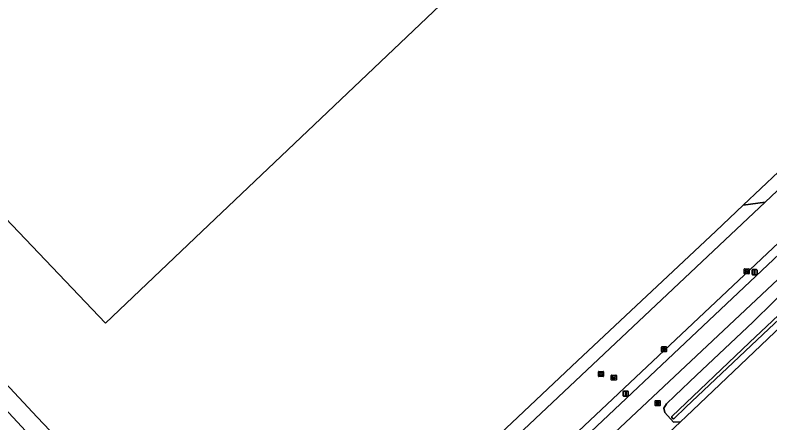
# Model space of a CAD drawing. Extents: x 156141 to 158132, y 385651 to 388333.
# Drawn here: x 156315.4 to 156462.7, y 387475.2 to 387554.9 of the extents above; entities that cross this region are included whole.
import ezdxf

# ---------------------------------------------------------------- set-up
doc = ezdxf.new("R2010")
doc.units = 0
for name, color, linetype in [('IMGEO_Berm_groen', 7, 'Continuous'), ('IMGEO_Brandkraan', 7, 'Continuous'), ('IMGEO_Erf', 7, 'Continuous'), ('IMGEO_Fietspad_gesloten', 7, 'Continuous'), ('IMGEO_Grasland_agrarisch', 7, 'Continuous'), ('IMGEO_Hek', 7, 'Continuous'), ('IMGEO_Kolk', 7, 'Continuous'), ('IMGEO_Lichtmast', 7, 'Continuous'), ('IMGEO_Oever', 7, 'Continuous'), ('IMGEO_Pand', 7, 'Continuous'), ('IMGEO_Pand_vergunning_verleend', 7, 'Continuous'), ('IMGEO_Rijbaan_lokaal_gesloten', 7, 'Continuous'), ('IMGEO_Rijbaan_lokaal_open', 7, 'Continuous'), ('IMGEO_Rioolput', 7, 'Continuous'), ('IMGEO_Waterloop', 7, 'Continuous')]:
    doc.layers.add(name, color=color, linetype=linetype)

msp = doc.modelspace()

# ---------------------------------------------------------------- linework, layer by layer
at = {"layer": 'IMGEO_Berm_groen'}
for points in [[(156576.88, 387614.53), (156552.5, 387593.77), (156552.67, 387593.55), (156494.5, 387538.85), (156379.53, 387430.46)], [(156379.45, 387427.9), (156495.53, 387537.57)], [(156498.22, 387535.19), (156430.27, 387471.32)], [(156461.72, 387518.36), (156457.45, 387517.77), (156452.11, 387512.72), (156425.09, 387487.35), (156391.39, 387455.54), (156391.05, 387455.63)], [(156391.17, 387455.29), (156391.47, 387454.99), (156394.39, 387454.88), (156461.72, 387518.36)], [(156439.58, 387470.08), (156445.19, 387475.47), (156443.84, 387475.4), (156442.18, 387477.25), (156441.98, 387478.14), (156442.48, 387478.98), (156444.12, 387480.55), (156448.34, 387484.54), (156459.35, 387494.91), (156467.54, 387502.98)]]:
    msp.add_lwpolyline(points, dxfattribs=at)
at = {"layer": 'IMGEO_Brandkraan'}
for p, q in [((156440.26, 387478.66), (156440.26, 387479.52)), ((156440.33, 387479.59), (156441.18, 387479.59)), ((156441.18, 387478.59), (156440.33, 387478.59)), ((156440.51, 387479.08), (156440.51, 387479.1)), ((156440.95, 387479.05), (156440.55, 387479.05)), ((156440.56, 387479.13), (156440.96, 387479.13)), ((156440.74, 387479.37), (156440.77, 387479.37)), ((156440.77, 387478.81), (156440.74, 387478.81)), ((156441, 387479.1), (156441, 387479.08)), ((156441.26, 387479.52), (156441.26, 387478.66))]:
    msp.add_line(p, q, dxfattribs=at)
for points in [[(156440.26, 387478.66), (156440.26, 387479.52)], [(156440.33, 387479.59), (156441.18, 387479.59)], [(156441.18, 387478.59), (156440.33, 387478.59)], [(156441.26, 387479.52), (156441.26, 387478.66)]]:
    msp.add_lwpolyline(points, dxfattribs=at)
for centre, radius, start, end in [((156440.33, 387479.52), 0.0765, 91.552, 178.448), ((156440.33, 387479.52), 0.0765, 91.552, 178.448), ((156440.33, 387478.67), 0.0765, 181.552, 268.448), ((156440.33, 387478.67), 0.0765, 181.552, 268.448), ((156440.56, 387479.09), 0.0403, 85.8775, 175.7526), ((156440.55, 387479.08), 0.0366, 178.938, 274.7102), ((156440.96, 387479.09), 0.043, 264.8664, 352.4533), ((156440.96, 387479.1), 0.0386, 1.7309, 96.639), ((156441.18, 387479.52), 0.0765, 1.552, 88.448), ((156441.18, 387479.52), 0.0765, 1.552, 88.448), ((156441.18, 387478.67), 0.0765, 271.552, 358.448), ((156441.18, 387478.67), 0.0765, 271.552, 358.448)]:
    msp.add_arc(centre, radius, start, end, dxfattribs=at)
for centre, major_axis, ratio, start_param, end_param in [((156440.74, 387479.09), (-0.387, 0.002), 0.722429, 4.712389, 7.853982), ((156440.77, 387479.09), (-0.39, 0.002), 0.717154, 1.570796, 4.712389)]:
    msp.add_ellipse(centre, major_axis=major_axis, ratio=ratio, start_param=start_param, end_param=end_param, dxfattribs=at)
at = {"layer": 'IMGEO_Erf'}
for points in [[(156518.91, 387671.61), (156443.43, 387599.81), (156351.83, 387512.64), (156333.02, 387494.74), (156243.16, 387589.15), (156320.69, 387662.95), (156308.11, 387676.17), (156300.79, 387683.87), (156288.2, 387697.12), (156287.35, 387698.01), (156283.54, 387702.02), (156282.9, 387702.69), (156270.18, 387716.06), (156269.51, 387716.77), (156262.1, 387724.57)], [(156310.71, 387485.9), (156319.7, 387476.34), (156328.43, 387467.13), (156339.04, 387455.89), (156351.37, 387442.96), (156356.87, 387437.1), (156362.78, 387430.6), (156362.82, 387430.64), (156364.05, 387431.8), (156367.95, 387435.46), (156370.99, 387438.32), (156374.96, 387442.05), (156375.2, 387442.28), (156377.51, 387448.6), (156386.35, 387456.96), (156386.59, 387456.9), (156391.05, 387455.63), (156391.39, 387455.54), (156425.09, 387487.35), (156452.11, 387512.72), (156457.45, 387517.77), (156467.77, 387527.51)]]:
    msp.add_lwpolyline(points, dxfattribs=at)
at = {"layer": 'IMGEO_Fietspad_gesloten'}
for points in [[(156589.88, 387624.16), (156586.28, 387620.88), (156585.42, 387620.09), (156578.13, 387613.43), (156551.4, 387590.3), (156495.53, 387537.57), (156379.45, 387427.9), (156367.05, 387416.22), (156352.9, 387403.21)], [(156353.34, 387398.72), (156369.3, 387413.78), (156374.59, 387418.77), (156381.61, 387425.4), (156430.27, 387471.32), (156498.22, 387535.19), (156554.38, 387588.32), (156581.44, 387611.6), (156590.67, 387620.14)]]:
    msp.add_lwpolyline(points, dxfattribs=at)
at = {"layer": 'IMGEO_Grasland_agrarisch'}
for points in [[(156463.6, 387492.95), (156455.54, 387485.25), (156446.32, 387476.51), (156445.19, 387475.47), (156439.58, 387470.08), (156436.71, 387467.54), (156430.52, 387461.65), (156398.53, 387431.64), (156427.15, 387402.46), (156411.67, 387387.03), (156406.21, 387381.37), (156481.08, 387316.61)], [(156305.4, 387421.1), (156325.37, 387399.76), (156328.25, 387395.85), (156361.29, 387429.1), (156362.78, 387430.6), (156356.87, 387437.1), (156351.37, 387442.96), (156339.04, 387455.89), (156328.43, 387467.13), (156319.7, 387476.34), (156310.71, 387485.9)]]:
    msp.add_lwpolyline(points, dxfattribs=at)
at = {"layer": 'IMGEO_Hek'}
msp.add_lwpolyline([(156548.87, 387605.74), (156540.59, 387597.21), (156536.23, 387592.72), (156529.86, 387586.07), (156510.63, 387567.97), (156497.46, 387555.49), (156496.88, 387556.09), (156495.09, 387554.36), (156495.65, 387553.79), (156471.14, 387530.7), (156467.77, 387527.51), (156457.45, 387517.77), (156452.11, 387512.72), (156425.09, 387487.35), (156391.39, 387455.54), (156391.05, 387455.63), (156386.59, 387456.9), (156386.35, 387456.96), (156377.51, 387448.6), (156375.2, 387442.28), (156374.96, 387442.05), (156370.99, 387438.32), (156367.95, 387435.46), (156364.05, 387431.8)], dxfattribs=at)
at = {"layer": 'IMGEO_Kolk'}
for p, q in [((156457.64, 387504.4), (156457.64, 387505.25)), ((156457.71, 387505.33), (156458.56, 387505.33)), ((156458.12, 387505.11), (156458.15, 387505.11)), ((156458.64, 387505.25), (156458.64, 387504.4)), ((156458.56, 387504.33), (156457.71, 387504.33)), ((156457.89, 387504.82), (156457.89, 387504.83)), ((156458.33, 387504.78), (156457.93, 387504.78)), ((156457.94, 387504.87), (156458.33, 387504.87)), ((156458.15, 387504.55), (156458.12, 387504.55)), ((156458.38, 387504.83), (156458.38, 387504.82)), ((156441.5, 387489.21), (156441.5, 387490.06)), ((156441.57, 387490.14), (156442.43, 387490.14)), ((156442.43, 387489.13), (156441.57, 387489.13)), ((156441.76, 387489.63), (156441.76, 387489.64)), ((156441.8, 387489.68), (156442.2, 387489.68)), ((156442.2, 387489.59), (156441.8, 387489.59)), ((156441.99, 387489.91), (156442.01, 387489.91)), ((156442.01, 387489.36), (156441.99, 387489.36)), ((156442.24, 387489.64), (156442.24, 387489.63)), ((156442.5, 387490.06), (156442.5, 387489.21))]:
    msp.add_line(p, q, dxfattribs=at)
for points in [[(156457.64, 387504.4), (156457.64, 387505.25)], [(156457.71, 387505.33), (156458.56, 387505.33)], [(156458.64, 387505.25), (156458.64, 387504.4)], [(156458.56, 387504.33), (156457.71, 387504.33)], [(156441.5, 387489.21), (156441.5, 387490.06)], [(156441.57, 387490.14), (156442.43, 387490.14)], [(156442.43, 387489.13), (156441.57, 387489.13)], [(156442.5, 387490.06), (156442.5, 387489.21)]]:
    msp.add_lwpolyline(points, dxfattribs=at)
for centre, radius, start, end in [((156457.71, 387505.25), 0.0765, 91.552, 178.448), ((156457.71, 387505.25), 0.0765, 91.552, 178.448), ((156458.56, 387505.25), 0.0765, 1.552, 88.448), ((156458.56, 387505.25), 0.0765, 1.552, 88.448), ((156457.71, 387504.4), 0.0765, 181.552, 268.448), ((156457.71, 387504.4), 0.0765, 181.552, 268.448), ((156457.93, 387504.83), 0.0403, 85.8775, 175.7526), ((156457.93, 387504.82), 0.0366, 178.938, 274.7102), ((156458.34, 387504.83), 0.0386, 1.7309, 96.639), ((156458.34, 387504.83), 0.043, 264.8664, 352.4533), ((156458.56, 387504.4), 0.0765, 271.552, 358.448), ((156458.56, 387504.4), 0.0765, 271.552, 358.448), ((156441.58, 387490.06), 0.0765, 91.552, 178.448), ((156441.58, 387490.06), 0.0765, 91.552, 178.448), ((156441.58, 387489.21), 0.0765, 181.552, 268.448), ((156441.58, 387489.21), 0.0765, 181.552, 268.448), ((156441.8, 387489.64), 0.0403, 85.8775, 175.7526), ((156441.8, 387489.63), 0.0366, 178.938, 274.7102), ((156442.2, 387489.64), 0.0386, 1.7309, 96.639), ((156442.2, 387489.63), 0.043, 264.8664, 352.4533), ((156442.42, 387490.06), 0.0765, 1.552, 88.448), ((156442.42, 387490.06), 0.0765, 1.552, 88.448), ((156442.42, 387489.21), 0.0765, 271.552, 358.448), ((156442.42, 387489.21), 0.0765, 271.552, 358.448)]:
    msp.add_arc(centre, radius, start, end, dxfattribs=at)
for centre, major_axis, ratio, start_param, end_param in [((156458.12, 387504.83), (-0.387, 0.002), 0.722429, 4.712389, 7.853982), ((156458.15, 387504.83), (-0.39, 0.002), 0.717154, 1.570796, 4.712389), ((156441.99, 387489.63), (-0.387, 0.002), 0.722429, 4.712389, 7.853982), ((156442.01, 387489.63), (-0.39, 0.002), 0.717154, 1.570796, 4.712389)]:
    msp.add_ellipse(centre, major_axis=major_axis, ratio=ratio, start_param=start_param, end_param=end_param, dxfattribs=at)
at = {"layer": 'IMGEO_Lichtmast'}
for p, q in [((156459.17, 387504.29), (156459.17, 387505.09)), ((156459.17, 387505.09), (156459.17, 387504.29)), ((156459.27, 387505.19), (156460.06, 387505.19)), ((156460.06, 387505.19), (156459.27, 387505.19)), ((156460.16, 387505.09), (156460.16, 387504.29)), ((156460.16, 387504.29), (156460.16, 387505.09)), ((156460.06, 387504.19), (156459.27, 387504.19)), ((156459.27, 387504.19), (156460.06, 387504.19)), ((156434.04, 387480.55), (156434.04, 387481.35)), ((156434.04, 387481.35), (156434.04, 387480.55)), ((156434.14, 387481.45), (156434.93, 387481.45)), ((156434.93, 387481.45), (156434.14, 387481.45)), ((156434.93, 387480.45), (156434.14, 387480.45)), ((156434.14, 387480.45), (156434.93, 387480.45)), ((156435.03, 387481.35), (156435.03, 387480.55)), ((156435.03, 387480.55), (156435.03, 387481.35))]:
    msp.add_line(p, q, dxfattribs=at)
for points in [[(156459.59, 387505.07), (156459.74, 387505.07), (156459.74, 387504.32), (156459.59, 387504.32), (156459.59, 387505.07)], [(156434.46, 387481.32), (156434.61, 387481.32), (156434.61, 387480.57), (156434.46, 387480.57), (156434.46, 387481.32)]]:
    msp.add_lwpolyline(points, dxfattribs=at)
for centre, start, end in [((156459.27, 387505.09), 90, 180), ((156459.27, 387505.09), 90, 180), ((156460.06, 387505.09), 0, 90), ((156460.06, 387505.09), 360, 90), ((156459.27, 387504.29), 180, 270), ((156459.27, 387504.29), 180, 270), ((156460.06, 387504.29), 270, 0), ((156460.06, 387504.29), 270, 0), ((156434.14, 387481.35), 90, 180), ((156434.14, 387481.35), 90, 180), ((156434.14, 387480.55), 180, 270), ((156434.14, 387480.55), 180, 270), ((156434.93, 387481.35), 0, 90), ((156434.93, 387481.35), 360, 90), ((156434.93, 387480.55), 270, 0), ((156434.93, 387480.55), 270, 0)]:
    msp.add_arc(centre, 0.1, start, end, dxfattribs=at)
at = {"layer": 'IMGEO_Oever'}
for points in [[(156463.6, 387492.95), (156495.12, 387522.1), (156496.55, 387523.63), (156497.43, 387524.63), (156497.4, 387525.6), (156495.75, 387527.49), (156494.69, 387527.96), (156493.72, 387527.62), (156488.12, 387522.62), (156478.4, 387513.33), (156467.54, 387502.98), (156459.35, 387494.91), (156448.34, 387484.54), (156444.12, 387480.55), (156442.48, 387478.98), (156441.98, 387478.14), (156442.18, 387477.25), (156443.84, 387475.4), (156445.19, 387475.47), (156446.32, 387476.51), (156455.54, 387485.25)], [(156458.7, 387490.97), (156495.76, 387525.92), (156495.98, 387526.01), (156496.14, 387525.92), (156496.3, 387525.73), (156496.28, 387525.56), (156496.17, 387525.29), (156478.49, 387508.68), (156462.45, 387493.59), (156446.26, 387478.32), (156444.01, 387476.09), (156443.82, 387476.04), (156443.54, 387476.2), (156443.49, 387476.34), (156443.51, 387476.5)]]:
    msp.add_lwpolyline(points, close=True, dxfattribs=at)
at = {"layer": 'IMGEO_Pand'}
msp.add_lwpolyline([(156262.1, 387724.57), (156269.51, 387716.77), (156270.18, 387716.06), (156282.9, 387702.69), (156283.54, 387702.02), (156287.35, 387698.01), (156288.2, 387697.12), (156300.79, 387683.87), (156308.11, 387676.17), (156320.69, 387662.95), (156243.16, 387589.15), (156333.02, 387494.74), (156351.83, 387512.64), (156443.43, 387599.81), (156518.91, 387671.61)], dxfattribs=at)
at = {"layer": 'IMGEO_Pand_vergunning_verleend'}
msp.add_lwpolyline([(156273.91, 387468.03), (156300.09, 387492.31), (156349.55, 387438.96), (156323.36, 387414.69)], close=True, dxfattribs=at)
at = {"layer": 'IMGEO_Rijbaan_lokaal_gesloten'}
for points in [[(156579.6, 387625.71), (156576.01, 387629.14), (156571.69, 387625.07), (156570.86, 387624.28), (156553.08, 387605.55), (156545.43, 387597.5), (156536.2, 387588.59), (156535.77, 387588.19), (156473.63, 387529.59), (156461.72, 387518.36), (156394.39, 387454.88), (156370.88, 387432.71), (156368.35, 387430.32), (156363.98, 387426.19), (156346.82, 387410.03)], [(156351.83, 387404.36), (156364.58, 387416.37), (156379.2, 387430.18), (156379.53, 387430.46), (156494.5, 387538.85)]]:
    msp.add_lwpolyline(points, dxfattribs=at)
at = {"layer": 'IMGEO_Rijbaan_lokaal_open'}
msp.add_lwpolyline([(156473.63, 387529.59), (156468.01, 387527.74), (156467.77, 387527.51), (156457.45, 387517.77), (156461.72, 387518.36)], close=True, dxfattribs=at)
at = {"layer": 'IMGEO_Rioolput'}
for p, q in [((156429.2, 387484.37), (156429.2, 387485.22)), ((156429.28, 387485.29), (156430.13, 387485.29)), ((156429.46, 387484.79), (156429.46, 387484.8)), ((156429.5, 387484.84), (156429.9, 387484.84)), ((156429.9, 387484.75), (156429.5, 387484.75)), ((156429.69, 387485.07), (156429.71, 387485.07)), ((156429.71, 387484.51), (156429.69, 387484.51)), ((156429.94, 387484.8), (156429.94, 387484.79)), ((156430.2, 387485.22), (156430.2, 387484.37)), ((156431.7, 387483.66), (156431.7, 387484.52)), ((156431.77, 387484.59), (156432.62, 387484.59)), ((156432.7, 387484.52), (156432.7, 387483.66)), ((156430.13, 387484.29), (156429.28, 387484.29)), ((156432.62, 387483.59), (156431.77, 387483.59)), ((156431.95, 387484.08), (156431.95, 387484.1)), ((156432.39, 387484.05), (156431.99, 387484.05)), ((156432, 387484.13), (156432.39, 387484.13)), ((156432.18, 387484.37), (156432.21, 387484.37)), ((156432.21, 387483.81), (156432.18, 387483.81)), ((156432.44, 387484.1), (156432.44, 387484.08))]:
    msp.add_line(p, q, dxfattribs=at)
for points in [[(156429.2, 387484.37), (156429.2, 387485.22)], [(156429.28, 387485.29), (156430.13, 387485.29)], [(156430.2, 387485.22), (156430.2, 387484.37)], [(156431.7, 387483.66), (156431.7, 387484.52)], [(156431.77, 387484.59), (156432.62, 387484.59)], [(156432.7, 387484.52), (156432.7, 387483.66)], [(156430.13, 387484.29), (156429.28, 387484.29)], [(156432.62, 387483.59), (156431.77, 387483.59)]]:
    msp.add_lwpolyline(points, dxfattribs=at)
for centre, radius, start, end in [((156429.28, 387485.22), 0.0765, 91.552, 178.448), ((156429.28, 387485.22), 0.0765, 91.552, 178.448), ((156429.5, 387484.8), 0.0403, 85.8775, 175.7526), ((156429.5, 387484.79), 0.0366, 178.938, 274.7102), ((156429.91, 387484.8), 0.0386, 1.7309, 96.639), ((156429.9, 387484.79), 0.043, 264.8664, 352.4533), ((156430.13, 387485.22), 0.0765, 1.552, 88.448), ((156430.13, 387485.22), 0.0765, 1.552, 88.448), ((156431.77, 387484.51), 0.0765, 91.552, 178.448), ((156431.77, 387484.51), 0.0765, 91.552, 178.448), ((156432.62, 387484.51), 0.0765, 1.552, 88.448), ((156432.62, 387484.51), 0.0765, 1.552, 88.448), ((156429.28, 387484.37), 0.0765, 181.552, 268.448), ((156429.28, 387484.37), 0.0765, 181.552, 268.448), ((156430.13, 387484.37), 0.0765, 271.552, 358.448), ((156430.13, 387484.37), 0.0765, 271.552, 358.448), ((156431.77, 387483.67), 0.0765, 181.552, 268.448), ((156431.77, 387483.67), 0.0765, 181.552, 268.448), ((156431.99, 387484.09), 0.0403, 85.8775, 175.7526), ((156431.99, 387484.08), 0.0366, 178.938, 274.7102), ((156432.4, 387484.09), 0.0386, 1.7309, 96.639), ((156432.4, 387484.09), 0.043, 264.8664, 352.4533), ((156432.62, 387483.67), 0.0765, 271.552, 358.448), ((156432.62, 387483.67), 0.0765, 271.552, 358.448)]:
    msp.add_arc(centre, radius, start, end, dxfattribs=at)
for centre, major_axis, ratio, start_param, end_param in [((156429.69, 387484.79), (-0.387, 0.002), 0.722429, 4.712389, 7.853982), ((156429.71, 387484.79), (-0.39, 0.002), 0.717154, 1.570796, 4.712389), ((156432.18, 387484.09), (-0.387, 0.002), 0.722429, 4.712389, 7.853982), ((156432.21, 387484.09), (-0.39, 0.002), 0.717154, 1.570796, 4.712389)]:
    msp.add_ellipse(centre, major_axis=major_axis, ratio=ratio, start_param=start_param, end_param=end_param, dxfattribs=at)
at = {"layer": 'IMGEO_Waterloop'}
msp.add_lwpolyline([(156496.17, 387525.29), (156496.28, 387525.56), (156496.3, 387525.73), (156496.14, 387525.92), (156495.98, 387526.01), (156495.76, 387525.92), (156458.7, 387490.97), (156443.51, 387476.5), (156443.49, 387476.34), (156443.54, 387476.2), (156443.82, 387476.04), (156444.01, 387476.09), (156446.26, 387478.32), (156462.45, 387493.59), (156478.49, 387508.68)], close=True, dxfattribs=at)

doc.saveas('drawing.dxf')
